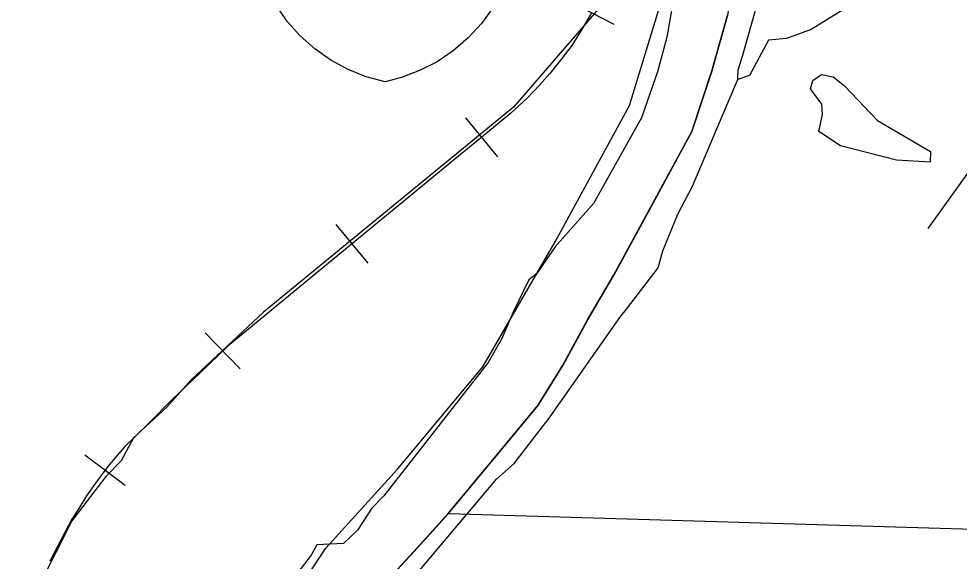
# Model space of a CAD drawing. Extents: x -132.8 to -73.3, y -60 to -26.
# Drawn here: x -126.61 to -125.208, y -52.198 to -51.389 of the extents above; entities that cross this region are included whole.
import ezdxf

# ---------------------------------------------------------------- set-up
doc = ezdxf.new("R2010")
doc.units = 0
for name, color, linetype in [('tdCoClipBndry', 7, 'Continuous'), ('tdCoCoBndry', 7, 'Continuous'), ('tdCoCorpBndry', 7, 'Continuous'), ('tdCoHydroRiver', 7, 'Continuous'), ('tdCoRRCL', 7, 'Continuous'), ('tdCoSectLine', 7, 'Continuous'), ('tdCoShieldInt', 7, 'Continuous'), ('tdCoStBndry', 7, 'Continuous'), ('tdCoStrucPriMaintName', 7, 'Continuous'), ('tdCoTwpBndryShd', 7, 'Continuous')]:
    doc.layers.add(name, color=color, linetype=linetype)

msp = doc.modelspace()

# ---------------------------------------------------------------- linework, layer by layer
at = {"layer": 'tdCoClipBndry'}
msp.add_lwpolyline([(-126.5464, -53.2761), (-126.5467, -53.1011), (-126.535, -52.9749), (-126.5, -52.8084), (-126.4719, -52.7078), (-126.4273, -52.599), (-126.3317, -52.4289), (-126.2389, -52.3097), (-126.1519, -52.1784), (-126.0448, -52.0608), (-125.9178, -51.9081), (-125.8097, -51.7219), (-125.699, -51.5184), (-125.6517, -51.3639)], dxfattribs=at)
at = {"layer": 'tdCoCoBndry'}
for p, q in [((-125.5757, -51.467), (-125.5524, -51.3823)), ((-125.606, -51.5573), (-125.5757, -51.467)), ((-125.6483, -51.6357), (-125.606, -51.5573)), ((-125.6887, -51.7096), (-125.6483, -51.6357)), ((-125.7222, -51.7709), (-125.6887, -51.7096)), ((-125.7613, -51.8379), (-125.7222, -51.7709)), ((-125.7979, -51.9055), (-125.7613, -51.8379)), ((-125.8352, -51.9656), (-125.7979, -51.9055)), ((-125.8955, -52.0381), (-125.8352, -51.9656)), ((-125.9323, -52.0823), (-125.8955, -52.0381)), ((-125.969, -52.1265), (-125.9323, -52.0823)), ((-126.0152, -52.1779), (-125.969, -52.1265)), ((-126.0727, -52.2398), (-126.0152, -52.1779))]:
    msp.add_line(p, q, dxfattribs=at)
for points in [[(-125.5527, -51.3823), (-125.5761, -51.467), (-125.6064, -51.5573), (-125.6487, -51.6357), (-125.6891, -51.7096), (-125.7226, -51.7709), (-125.7617, -51.8379), (-125.7983, -51.9055), (-125.8356, -51.9656), (-125.8959, -52.0381), (-125.9326, -52.0823), (-125.9694, -52.1265), (-126.0156, -52.1779), (-126.073, -52.2398)], [(-126.0727, -52.2398), (-126.0152, -52.1779), (-125.969, -52.1265), (-125.9323, -52.0823), (-125.8955, -52.0381), (-125.8352, -51.9656), (-125.7979, -51.9055), (-125.7613, -51.8379), (-125.7222, -51.7709), (-125.6887, -51.7096), (-125.6483, -51.6357), (-125.606, -51.5573), (-125.5757, -51.467), (-125.5524, -51.3823)]]:
    msp.add_lwpolyline(points, dxfattribs=at)
at = {"layer": 'tdCoCorpBndry'}
msp.add_lwpolyline([(-126.0727, -52.2398), (-126.0152, -52.1779), (-125.969, -52.1265), (-125.9323, -52.0823), (-125.8955, -52.0381), (-125.8352, -51.9656), (-125.7979, -51.9055), (-125.7613, -51.8379), (-125.7222, -51.7709), (-125.6887, -51.7096), (-125.6483, -51.6357), (-125.606, -51.5573), (-125.5757, -51.467), (-125.5524, -51.3823)], dxfattribs=at)
at = {"layer": 'tdCoHydroRiver'}
for points in [[(-123.7744, -51.1938), (-123.874, -51.1436), (-123.896, -51.1398), (-124.0695, -51.1917), (-124.1483, -51.1895), (-124.1627, -51.1954), (-124.1773, -51.2076), (-124.1873, -51.2262), (-124.1928, -51.2529), (-124.1978, -51.2638), (-124.2106, -51.2713), (-124.4503, -51.2613), (-125.11, -51.2568), (-125.1969, -51.2622), (-125.4283, -51.4055), (-125.465, -51.4186), (-125.4919, -51.421), (-125.5202, -51.4739), (-125.5377, -51.4797)], [(-125.5377, -51.4797), (-125.5373, -51.4655), (-125.5305, -51.4452), (-125.5234, -51.4186), (-125.455, -51.1775)], [(-125.6262, -51.3162), (-125.6433, -51.4167), (-125.6574, -51.4684), (-125.6814, -51.5371), (-125.7529, -51.6645), (-125.81, -51.7291), (-125.838, -51.7694), (-125.8493, -51.7785), (-125.8727, -51.8267), (-125.8896, -51.8657), (-125.9096, -51.9014), (-126.0652, -52.1005), (-126.0831, -52.119), (-126.1045, -52.1515), (-126.1256, -52.1714), (-126.1651, -52.1734), (-126.1735, -52.189), (-126.2668, -52.3094)], [(-125.3012, -51.6), (-125.3843, -51.5787), (-125.4168, -51.5573), (-125.4114, -51.5322), (-125.4125, -51.5164), (-125.4292, -51.4938), (-125.4257, -51.4813), (-125.4128, -51.4722), (-125.3956, -51.4758), (-125.3786, -51.489), (-125.3295, -51.5408), (-125.2503, -51.5873), (-125.2508, -51.603), (-125.3012, -51.6)], [(-126.0229, -52.2248), (-125.8972, -52.0754), (-125.8713, -52.0524), (-125.8188, -51.9845), (-125.7135, -51.8344), (-125.7037, -51.8221), (-125.6562, -51.7603), (-125.6492, -51.7353), (-125.6271, -51.6807), (-125.6054, -51.6387), (-125.5411, -51.4875), (-125.5377, -51.4797)]]:
    msp.add_lwpolyline(points, dxfattribs=at)
at = {"layer": 'tdCoRRCL'}
for p, q in [((-125.7893, -51.3629), (-125.7226, -51.3972)), ((-125.9436, -51.5371), (-125.8961, -51.5952)), ((-126.1368, -51.6959), (-126.0892, -51.7538)), ((-126.3316, -51.8573), (-126.2795, -51.9112)), ((-126.5111, -52.0395), (-126.4511, -52.0845))]:
    msp.add_line(p, q, dxfattribs=at)
for points in [[(-125.7451, -51.3744), (-125.872, -51.5209), (-126.2446, -51.8267), (-126.353, -51.928), (-126.3888, -51.9681), (-126.4389, -52.0141), (-126.4572, -52.0483)], [(-125.7565, -51.3812), (-125.772, -51.4082), (-125.7851, -51.4292), (-125.7999, -51.4486), (-125.8177, -51.471), (-125.8332, -51.4881), (-125.8516, -51.5075), (-125.8762, -51.5299), (-125.9193, -51.5657), (-125.9539, -51.594), (-126.019, -51.6476), (-126.1311, -51.7397), (-126.2982, -51.8772), (-126.3396, -51.9173), (-126.3811, -51.9568), (-126.4163, -51.9926), (-126.436, -52.0117), (-126.4515, -52.0268), (-126.4636, -52.0409), (-126.4751, -52.0541), (-126.483, -52.0646), (-126.4952, -52.0814), (-126.5087, -52.1005), (-126.5202, -52.1192), (-126.5307, -52.135), (-126.5455, -52.1633), (-126.5636, -52.1978)], [(-125.7565, -51.3812), (-125.772, -51.4082), (-125.7851, -51.4292), (-125.7999, -51.4486), (-125.8177, -51.471), (-125.8332, -51.4881), (-125.8516, -51.5075), (-125.8762, -51.5299), (-125.9193, -51.5657), (-125.9539, -51.594), (-126.019, -51.6476), (-126.1311, -51.7397), (-126.2982, -51.8772), (-126.3396, -51.9173), (-126.3811, -51.9568), (-126.4163, -51.9926), (-126.436, -52.0117), (-126.4515, -52.0268), (-126.4636, -52.0409), (-126.4751, -52.0541), (-126.483, -52.0646), (-126.4952, -52.0814), (-126.5087, -52.1005), (-126.5202, -52.1192), (-126.5307, -52.135), (-126.5455, -52.1633), (-126.5636, -52.1978)], [(-126.4572, -52.0483), (-126.4799, -52.0714), (-126.5305, -52.1379), (-126.5788, -52.2329), (-126.6097, -52.3267)]]:
    msp.add_lwpolyline(points, dxfattribs=at)
at = {"layer": 'tdCoSectLine'}
for points in [[(-125.5426, -51.1089), (-125.54, -51.1374), (-125.5446, -51.266), (-125.5483, -51.3419), (-125.5527, -51.3823), (-125.5761, -51.467), (-125.6064, -51.5573), (-125.6487, -51.6357), (-125.6891, -51.7096), (-125.7226, -51.7709), (-125.7617, -51.8379), (-125.7983, -51.9055), (-125.8356, -51.9656), (-125.8959, -52.0381), (-125.9326, -52.0823), (-125.9694, -52.1265)], [(-125.9694, -52.1265), (-126.0156, -52.1779), (-126.073, -52.2398), (-126.1124, -52.2995), (-126.1576, -52.3681), (-126.2195, -52.4452), (-126.2486, -52.4844), (-126.3015, -52.578), (-126.3349, -52.637), (-126.3515, -52.6756), (-126.3774, -52.7403), (-126.4021, -52.829), (-126.4228, -52.9337), (-126.4361, -52.9898), (-126.4436, -53.0427), (-126.4468, -53.1057)], [(-125.9694, -52.1265), (-124.9527, -52.1571)]]:
    msp.add_lwpolyline(points, dxfattribs=at)
at = {"layer": 'tdCoShieldInt'}
msp.add_lwpolyline([(-125.9029, -51.3729), (-125.92, -51.3965), (-125.9398, -51.4179), (-125.9619, -51.437), (-125.9861, -51.4533), (-126.012, -51.4666), (-126.0393, -51.4769), (-126.0634, -51.4831), (-126.0916, -51.4756), (-126.1187, -51.4649), (-126.1444, -51.451), (-126.1683, -51.4343), (-126.1901, -51.4149), (-126.2094, -51.3931), (-126.2261, -51.3692)], dxfattribs=at)
msp.add_lwpolyline([(-125.9029, -51.3729), (-125.92, -51.3965), (-125.9398, -51.4179), (-125.9619, -51.437), (-125.9861, -51.4533), (-126.012, -51.4666), (-126.0393, -51.4769), (-126.0634, -51.4831), (-126.0916, -51.4756), (-126.1187, -51.4649), (-126.1444, -51.451), (-126.1683, -51.4343), (-126.1901, -51.4149), (-126.2094, -51.3931), (-126.2261, -51.3692)], dxfattribs=at)
at = {"layer": 'tdCoStBndry'}
msp.add_lwpolyline([(-125.5527, -51.3823), (-125.5761, -51.467), (-125.6064, -51.5573), (-125.6487, -51.6357), (-125.6891, -51.7096), (-125.7226, -51.7709), (-125.7617, -51.8379), (-125.7983, -51.9055), (-125.8356, -51.9656), (-125.8959, -52.0381), (-125.9326, -52.0823), (-125.9694, -52.1265), (-126.0156, -52.1779), (-126.073, -52.2398)], dxfattribs=at)
at = {"layer": 'tdCoStrucPriMaintName'}
msp.add_line((-125.2537, -51.7019), (-124.9688, -51.3028), dxfattribs=at)
msp.add_line((-125.2537, -51.7019), (-124.9688, -51.3028), dxfattribs=at)
msp.add_line((-125.2537, -51.7019), (-124.9688, -51.3028), dxfattribs=at)
at = {"layer": 'tdCoTwpBndryShd'}
msp.add_lwpolyline([(-126.073, -52.2398), (-126.0156, -52.1779), (-125.9694, -52.1265), (-125.9326, -52.0823), (-125.8959, -52.0381), (-125.8356, -51.9656), (-125.7983, -51.9055), (-125.7617, -51.8379), (-125.7226, -51.7709), (-125.6891, -51.7096), (-125.6487, -51.6357), (-125.6064, -51.5573), (-125.5761, -51.467), (-125.5527, -51.3823)], dxfattribs=at)

doc.saveas('drawing.dxf')
